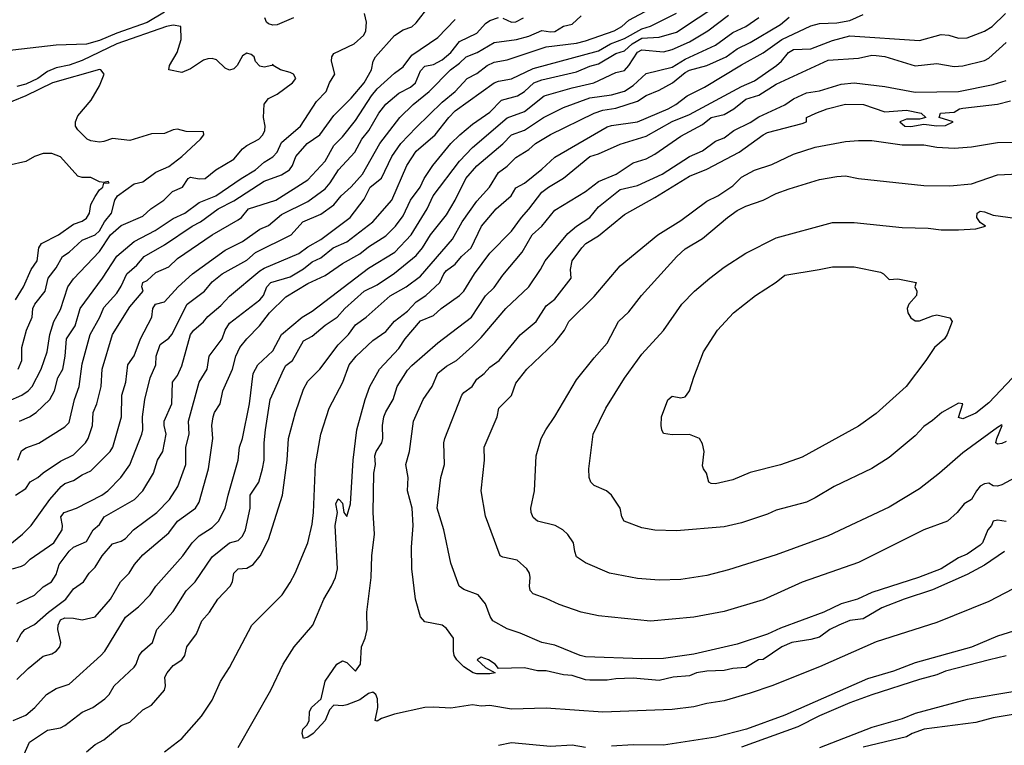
# Model space of a CAD drawing. Header units: metres. Extents: x -46681 to -43747, y -240911 to -237677.
# Tile 864 of 1056: x -44336 to -44223, y -239143 to -239060. Entities that reach past the tile are written whole.
import ezdxf

# ---------------------------------------------------------------- set-up
doc = ezdxf.new("R2010")
doc.units = ezdxf.units.M
doc.layers.add('CONTOUR_INDEX', color=1, linetype='Continuous')
doc.layers.add('CONTOUR_INTER', color=3, linetype='Continuous')

msp = doc.modelspace()

# ---------------------------------------------------------------- linework, layer by layer
at = {"layer": 'CONTOUR_INDEX'}
for points, elevation in [([(-44336.62, -239127.02), (-44334.6, -239126.06), (-44333.6, -239125.1), (-44332.61, -239124.52), (-44332.1, -239123.69), (-44331.73, -239122.52), (-44330.6, -239120.99), (-44330.1, -239120.52), (-44328.6, -239119.87), (-44327.82, -239118.52), (-44327.1, -239117.9), (-44326.57, -239117.02), (-44323.06, -239115.02), (-44322.08, -239114.02), (-44320.86, -239112.02), (-44320.4, -239110.52), (-44319.79, -239109.52), (-44319.4, -239107.52), (-44319.63, -239106.52), (-44319.62, -239106.02), (-44318.76, -239104.02), (-44318.67, -239101.52), (-44318.1, -239100.73), (-44317.6, -239099.63), (-44316.6, -239096.02), (-44316.21, -239095.52), (-44315.1, -239094.55), (-44314.6, -239093.93), (-44313.1, -239092.68), (-44312.1, -239091.61), (-44308.6, -239088.69), (-44308.1, -239088.36), (-44304.1, -239086.69), (-44303.1, -239085.92), (-44301.6, -239085.07), (-44298.2, -239082.52), (-44296.6, -239080.4), (-44295.88, -239079.02), (-44294.6, -239077.98), (-44293.41, -239075.52), (-44292.35, -239074.02), (-44290.6, -239072.15), (-44287.6, -239069.22), (-44286.1, -239068), (-44284.7, -239066.52), (-44283.6, -239065.94), (-44282.42, -239065.02), (-44281.6, -239064.63), (-44280.1, -239064.36), (-44275.6, -239062.86), (-44272.1, -239062.42), (-44271.1, -239062.18), (-44267.76, -239061.02), (-44266.9, -239060.52), (-44266.1, -239059.8), (-44261.81, -239057.52)], 115), ([(-44319.6, -239058.87), (-44321.6, -239060.07), (-44325.1, -239061.3), (-44327.1, -239062.14), (-44328.6, -239062.55), (-44332.1, -239062.67), (-44340.1, -239063.59)], 110), ([(-44336.32, -239106.02), (-44335.16, -239105.52), (-44334.38, -239105.02), (-44332.8, -239103.52), (-44332.26, -239102.52), (-44331.88, -239101.02), (-44331.33, -239100.02), (-44331.06, -239098.52), (-44330.88, -239096.52), (-44329.91, -239095.02), (-44329.33, -239093.02), (-44326.73, -239089.52), (-44325.1, -239086.97), (-44323.1, -239085.29), (-44320.69, -239084.02), (-44318.6, -239082.66), (-44317.27, -239082.02), (-44315.6, -239080.82), (-44313.69, -239080.02), (-44310.78, -239078.02), (-44309.1, -239077.05), (-44308.1, -239076.17), (-44307.1, -239075.54), (-44306.63, -239075.02), (-44306.1, -239073.9), (-44303.94, -239072.02), (-44302.1, -239069.17), (-44300.95, -239068.02), (-44300.58, -239067.02), (-44299.96, -239066.02), (-44300.37, -239064.52), (-44300.31, -239064.02), (-44300.1, -239063.61), (-44297.74, -239062.52), (-44296.63, -239061.52), (-44296.38, -239061.02), (-44296.31, -239060.02), (-44296.56, -239059.02)], 110), ([(-44328.6, -239144.13), (-44327.6, -239143.26), (-44326.6, -239142.75), (-44324.6, -239141.1), (-44323.6, -239140.72), (-44322.1, -239139.29), (-44321.1, -239138.76), (-44319.61, -239137.02), (-44319.5, -239136.52), (-44319.58, -239135.52), (-44319.31, -239135.02), (-44318.6, -239134.19), (-44317.59, -239133.52), (-44317.25, -239133.02), (-44317.01, -239132.02), (-44315.92, -239130.52), (-44315.3, -239129.02), (-44314.42, -239128.02), (-44313.45, -239126.52), (-44312.02, -239125.02), (-44311.77, -239124.52), (-44311.6, -239123.51), (-44311.1, -239123.04), (-44310.1, -239122.96), (-44309.39, -239122.52), (-44308.59, -239121.52), (-44307.6, -239119.66), (-44306, -239114.52), (-44305.48, -239110.52), (-44305.3, -239108.02), (-44304.52, -239105.02), (-44303.6, -239102.32), (-44303.1, -239101.38), (-44301.69, -239100.02), (-44299.6, -239097.22), (-44298.38, -239096.02), (-44297.6, -239094.89), (-44296.37, -239094.02), (-44293.6, -239091.56), (-44291.76, -239090.52), (-44290.1, -239089.3), (-44286.4, -239085.02), (-44285.31, -239083.02), (-44283.6, -239080.64), (-44282.15, -239079.02), (-44281.1, -239077.36), (-44280.1, -239076.61), (-44279.1, -239075.61), (-44277.6, -239074.71), (-44276.86, -239074.02), (-44275.1, -239072.98), (-44270.08, -239070.52), (-44269.1, -239070.17), (-44267.6, -239069.94), (-44265.1, -239069.12), (-44264.1, -239068.48), (-44262.6, -239067.85), (-44261.05, -239067.02), (-44259.6, -239065.81), (-44259.1, -239065.55), (-44257.1, -239065.01), (-44254.86, -239064.02), (-44253.6, -239063.08), (-44252.1, -239062.35), (-44248.6, -239060.27), (-44247.6, -239059.44)], 120), ([(-44304.74, -239059.52), (-44306.6, -239060.34), (-44307.1, -239060.36), (-44307.6, -239060.2), (-44307.86, -239060.02), (-44308.04, -239059.52)], 110), ([(-44222.6, -239117.59), (-44223.6, -239117.42), (-44224.08, -239117.52), (-44224.29, -239118.02), (-44224.73, -239118.52), (-44225.34, -239120.02), (-44225.6, -239120.29), (-44227.1, -239121.34), (-44228.1, -239121.76), (-44230.1, -239123.01), (-44232.72, -239124.02), (-44238.1, -239125.77), (-44239.72, -239126.52), (-44241.6, -239127.08), (-44243.6, -239128.01), (-44248.6, -239129.88), (-44250.1, -239130.57), (-44253.6, -239131.72), (-44258.6, -239132.87), (-44262.1, -239133.35), (-44264.6, -239133.42), (-44271.1, -239133.16), (-44271.69, -239133.02), (-44274.6, -239131.84), (-44276.1, -239131.52), (-44278.6, -239130.44), (-44280.1, -239129.93), (-44281.76, -239129.02), (-44282.06, -239128.52), (-44282.6, -239127.06), (-44283.46, -239126.02), (-44285.1, -239125.42), (-44285.64, -239125.02), (-44286.6, -239122.39), (-44287.41, -239118.52), (-44288.16, -239116.02), (-44287.77, -239112.52), (-44287.35, -239111.02), (-44287.4, -239108.52), (-44287.29, -239108.02), (-44285.32, -239103.02), (-44285.1, -239102.69), (-44284.16, -239102.02), (-44283.6, -239101.17), (-44282.75, -239100.52), (-44282.1, -239099.78), (-44281.02, -239099.02), (-44278.6, -239096.07), (-44276.77, -239094.52), (-44275.6, -239092.73), (-44274.6, -239091.95), (-44272.73, -239089.52), (-44272.81, -239088.52), (-44272.6, -239087.52), (-44271.49, -239086.02), (-44271.04, -239085.52), (-44269.6, -239084.65), (-44266.6, -239082.17), (-44263.1, -239080.24), (-44259.1, -239077.75), (-44257.1, -239076.97), (-44253.39, -239075.02), (-44250.6, -239073.01), (-44250.1, -239072.75), (-44246.1, -239071.71), (-44245.6, -239071.52), (-44245.61, -239071.02), (-44244.55, -239070.52), (-44243.22, -239070.02), (-44241.1, -239069.47), (-44239.06, -239069.52), (-44236.6, -239070.34), (-44234.1, -239070.15), (-44232.41, -239070.52), (-44231.84, -239071.02), (-44232.6, -239071.21), (-44234.1, -239071.18), (-44234.87, -239071.52), (-44234.27, -239072.02), (-44233.6, -239072.06), (-44232.1, -239071.78), (-44230.6, -239071.96), (-44229.6, -239071.92), (-44228.71, -239071.52), (-44230.33, -239071.02), (-44230.15, -239070.52), (-44228.6, -239070.38), (-44227.99, -239070.02), (-44227.6, -239069.93), (-44223.6, -239069.45), (-44222.1, -239069.1)], 125), ([(-44221.6, -239137.17), (-44227.1, -239138.1), (-44233.1, -239139.72), (-44234.6, -239140.31), (-44238.1, -239141.31), (-44244.1, -239143.65)], 120)]:
    msp.add_lwpolyline(points, dxfattribs=dict(at, elevation=elevation))
at = {"layer": 'CONTOUR_INTER'}
for points, elevation in [([(-44336.6, -239135.8), (-44335.33, -239134.52), (-44333.6, -239133.1), (-44332.6, -239132.83), (-44332.09, -239132.52), (-44331.67, -239132.02), (-44331.54, -239131.52), (-44331.9, -239130.02), (-44331.86, -239129.52), (-44331.6, -239128.92), (-44331.1, -239128.67), (-44330.1, -239128.7), (-44329.1, -239128.9), (-44327.6, -239128.57), (-44325.84, -239126.52), (-44324.66, -239124.52), (-44323.67, -239123.52), (-44323.06, -239122.52), (-44322.1, -239121.42), (-44319.1, -239118.88), (-44318.11, -239117.52), (-44316.02, -239116.02), (-44315.6, -239115.34), (-44314.54, -239111.52), (-44314.02, -239108.02), (-44314.15, -239106.52), (-44314, -239105.52), (-44313.82, -239105.02), (-44313.17, -239104.02), (-44312.87, -239102.52), (-44311.75, -239100.02), (-44311.39, -239098.52), (-44310.93, -239097.52), (-44310.13, -239096.52), (-44308.64, -239095.02), (-44307.49, -239093.52), (-44305.6, -239091.69), (-44303.1, -239090.13), (-44301.1, -239089.2), (-44299.1, -239087.84), (-44297.1, -239086.73), (-44296.1, -239085.92), (-44294.1, -239084.65), (-44292.96, -239083.52), (-44292.1, -239082.35), (-44291.24, -239080.52), (-44290.15, -239079.02), (-44289.68, -239078.02), (-44288.69, -239076.52), (-44286.59, -239074.02), (-44285.56, -239073.02), (-44284.1, -239071.79), (-44282.1, -239070.38), (-44280.76, -239069.02), (-44278.9, -239068.52), (-44278.1, -239068), (-44277.03, -239067.02), (-44276.1, -239066.66), (-44272.1, -239065.74), (-44270.6, -239065.09), (-44269.6, -239064.82), (-44267.6, -239063.63), (-44266.6, -239063.33), (-44265.71, -239062.52), (-44264.6, -239061.86), (-44262.6, -239061.73), (-44260.6, -239061.16), (-44255.6, -239057.87)], 117), ([(-44336.52, -239110.52), (-44336.1, -239109.43), (-44335.6, -239109.1), (-44334.1, -239108.55), (-44331.1, -239106.65), (-44330.6, -239106.15), (-44329.97, -239103.52), (-44329.42, -239102.02), (-44329.1, -239099.4), (-44328.16, -239096.02), (-44327.04, -239094.02), (-44326.6, -239092.9), (-44325.1, -239091.24), (-44324.6, -239090.46), (-44323.96, -239089.02), (-44322.8, -239088.02), (-44321.93, -239087.02), (-44319.6, -239085.69), (-44316.43, -239083.52), (-44315.47, -239083.02), (-44313.4, -239081.52), (-44311.6, -239080.6), (-44308.1, -239078.33), (-44306.1, -239077.62), (-44305.18, -239077.02), (-44304.85, -239076.52), (-44304.47, -239075.52), (-44303.14, -239074.02), (-44301.7, -239073.02), (-44300.1, -239070.79), (-44298.1, -239068.77), (-44296.6, -239067.02), (-44295.74, -239065.52), (-44295.57, -239064.52), (-44295.3, -239064.02), (-44293.1, -239061.55), (-44292.1, -239060.9), (-44291.1, -239060.55), (-44290.6, -239060.1), (-44289.1, -239058.18)], 111), ([(-44337.6, -239120.37), (-44335.96, -239119.02), (-44334.96, -239118.02), (-44332.83, -239115.02), (-44331.51, -239113.52), (-44331.1, -239113.2), (-44330.1, -239112.86), (-44329.1, -239112.18), (-44328.1, -239111.73), (-44325.88, -239109.52), (-44325.56, -239109.02), (-44324.54, -239105.52), (-44324.51, -239103.02), (-44324.04, -239101.52), (-44323.81, -239099.52), (-44323.1, -239098.47), (-44322.37, -239096.52), (-44321.06, -239094.02), (-44320.96, -239093.02), (-44320.64, -239092.52), (-44319.6, -239092.24), (-44318.04, -239090.52), (-44316.39, -239089.02), (-44312.6, -239086.28), (-44310.6, -239085.28), (-44308.6, -239083.87), (-44307.6, -239083.47), (-44306.1, -239082.17), (-44303.1, -239080.67), (-44301.1, -239079.21), (-44300.49, -239078.52), (-44299.54, -239077.02), (-44297.65, -239075.02), (-44296.85, -239073.52), (-44296.07, -239072.52), (-44294.89, -239070.52), (-44294.1, -239069.45), (-44292.6, -239068.21), (-44291.25, -239067.52), (-44290.68, -239067.02), (-44290.1, -239065.64), (-44289.6, -239065.1), (-44288.6, -239064.91), (-44287.6, -239064.37), (-44286.6, -239063.51), (-44285.6, -239062.24), (-44283.6, -239061.3), (-44282.6, -239060.18), (-44282.1, -239059.82), (-44281.1, -239059.48)], 113), ([(-44337.1, -239123.01), (-44336.1, -239122.74), (-44335.71, -239122.52), (-44335.1, -239121.93), (-44332.36, -239120.02), (-44331.4, -239118.52), (-44331.36, -239118.02), (-44331.56, -239117.02), (-44331.15, -239116.52), (-44329.76, -239116.02), (-44326.82, -239114.52), (-44326.13, -239114.02), (-44324.63, -239112.52), (-44323.6, -239111.06), (-44322.2, -239107.52), (-44322.08, -239107.02), (-44322.13, -239105.52), (-44321.86, -239103.52), (-44321.24, -239101.02), (-44320.59, -239099.52), (-44320.58, -239098.52), (-44320.1, -239097.16), (-44319.1, -239096.46), (-44318.75, -239096.02), (-44317, -239092.52), (-44314.98, -239091.02), (-44314.1, -239089.94), (-44312.95, -239089.02), (-44310.1, -239087.46), (-44309.1, -239086.57), (-44304.99, -239084.52), (-44303.65, -239083.02), (-44301.6, -239082.13), (-44300.1, -239081.07), (-44299.24, -239080.02), (-44298.1, -239079.01), (-44296.79, -239077.52), (-44294.78, -239074.02), (-44292.47, -239071.02), (-44290.95, -239069.52), (-44289.1, -239068.02), (-44286.64, -239065.52), (-44285.6, -239064.76), (-44284.83, -239064.02), (-44283.57, -239063.52), (-44281.6, -239062.37), (-44279.04, -239062.02), (-44277.6, -239061.62), (-44276.1, -239060.97), (-44275.1, -239061.14), (-44274.6, -239061.08), (-44273.6, -239060.47), (-44272.6, -239060.26), (-44271.6, -239059.27)], 114), ([(-44337.04, -239140.52), (-44335.6, -239139.89), (-44334.55, -239139.02), (-44333.2, -239137.52), (-44332.1, -239136.84), (-44330.6, -239136.32), (-44326.93, -239133.02), (-44326.49, -239132.52), (-44324.1, -239128.6), (-44322.6, -239127.39), (-44321.25, -239126.02), (-44320.6, -239125.02), (-44317.49, -239121.52), (-44316.4, -239120.02), (-44315.6, -239119.24), (-44314.1, -239118.27), (-44313.39, -239117.52), (-44312.61, -239116.02), (-44312.28, -239114.52), (-44311.1, -239110.52), (-44310.94, -239109.02), (-44310.61, -239108.02), (-44309.81, -239104.02), (-44309.4, -239100.52), (-44308.85, -239099.52), (-44307.1, -239097.91), (-44306.12, -239096.02), (-44303.73, -239094.02), (-44302.6, -239093.34), (-44296.1, -239088.39), (-44293.07, -239086.52), (-44291.16, -239084.52), (-44289.31, -239081.52), (-44288.64, -239080.02), (-44285.6, -239076.04), (-44284.1, -239074.47), (-44280.1, -239071.03), (-44278.1, -239070.33), (-44275.83, -239068.52), (-44272.6, -239067.57), (-44270.11, -239067.02), (-44267.6, -239065.81), (-44266.6, -239065.58), (-44266.1, -239065.03), (-44265.1, -239063.49), (-44264.6, -239063.22), (-44262.1, -239063.44), (-44261.1, -239063.18), (-44259.1, -239062.3), (-44256.98, -239061.02), (-44254.6, -239059.22)], 118), ([(-44336.6, -239131.43), (-44336.13, -239130.52), (-44335.71, -239130.02), (-44334.6, -239129.43), (-44332.97, -239128.02), (-44330.96, -239126.52), (-44330.1, -239125.33), (-44328.92, -239124.52), (-44328.29, -239123.52), (-44327.6, -239122.84), (-44326.78, -239121.52), (-44325.6, -239120.14), (-44324.6, -239119.85), (-44324.1, -239119.55), (-44323.16, -239118.52), (-44320.47, -239116.52), (-44319.04, -239115.02), (-44318.08, -239113.52), (-44317.16, -239111.02), (-44317.15, -239109.02), (-44316.77, -239107.52), (-44316.83, -239106.02), (-44315.61, -239101.52), (-44314.68, -239100.02), (-44314.46, -239098.52), (-44312.94, -239096.52), (-44312.6, -239095.52), (-44312.1, -239094.72), (-44308.63, -239092.02), (-44308.2, -239091.52), (-44307.79, -239090.52), (-44307.33, -239090.02), (-44305.1, -239089.36), (-44303.6, -239088.46), (-44302.6, -239087.63), (-44301.6, -239087.18), (-44300.18, -239086.02), (-44298.6, -239085.33), (-44295.6, -239083.04), (-44293.41, -239080.52), (-44291.66, -239076.52), (-44290.6, -239074.9), (-44288.42, -239073.02), (-44286.85, -239071.02), (-44286.1, -239070.25), (-44281.6, -239067.02), (-44281.1, -239066.8), (-44279.6, -239066.53), (-44277.1, -239065.35), (-44269.6, -239063.33), (-44268.19, -239062.52), (-44266.6, -239061.91), (-44264.6, -239060.79), (-44263.6, -239060.49), (-44260.6, -239058.97)], 116), ([(-44336.27, -239145.52), (-44335.14, -239143.02), (-44333.1, -239141.64), (-44331.6, -239141.35), (-44331.1, -239141.1), (-44329.1, -239139.55), (-44327.85, -239139.02), (-44326.46, -239138.02), (-44325.99, -239137.52), (-44325.39, -239136.52), (-44323.1, -239134.38), (-44322.85, -239134.02), (-44322.51, -239133.02), (-44322.14, -239132.52), (-44320.97, -239131.52), (-44320.5, -239130.02), (-44318.6, -239127.96), (-44317.1, -239125.55), (-44316.07, -239124.52), (-44314.1, -239121.66), (-44312.1, -239120.05), (-44311.1, -239119.77), (-44310.6, -239119.28), (-44310.25, -239118.52), (-44309.72, -239116.02), (-44309.71, -239114.52), (-44308.73, -239113.02), (-44308.3, -239111.52), (-44308.13, -239110.52), (-44308.13, -239108.52), (-44307.97, -239107.02), (-44307.43, -239103.52), (-44305.86, -239100.02), (-44305.6, -239099.6), (-44304.86, -239099.02), (-44303.6, -239096.74), (-44302.6, -239096.2), (-44301.1, -239094.96), (-44299.69, -239094.02), (-44298.8, -239093.02), (-44296.6, -239091.02), (-44295.1, -239090.28), (-44293.1, -239088.94), (-44290.6, -239086.92), (-44289.85, -239086.02), (-44288.96, -239084.52), (-44287.1, -239082.23), (-44286.1, -239080.52), (-44284.87, -239078.02), (-44283.6, -239076.56), (-44280.6, -239074.05), (-44279.6, -239072.99), (-44278.1, -239072.45), (-44275.93, -239071.02), (-44273.6, -239069.86), (-44270.6, -239068.74), (-44268.1, -239068.41), (-44266.6, -239067.97), (-44265.6, -239067.32), (-44264.1, -239065.94), (-44261.1, -239065.2), (-44259.6, -239064.27), (-44256.1, -239062.68), (-44254.1, -239061.19), (-44252.6, -239060.5), (-44251.1, -239059.47)], 119), ([(-44319.6, -239144.13), (-44317.6, -239142.6), (-44315.35, -239140.02), (-44314.1, -239138.15), (-44313.14, -239136.02), (-44312.1, -239134.41), (-44309.53, -239129.52), (-44306.04, -239126.02), (-44305.1, -239124.61), (-44304.55, -239123.52), (-44303.1, -239120.02), (-44302.6, -239117.89), (-44302.42, -239116.52), (-44302.19, -239111.02), (-44301.6, -239107.52), (-44300.63, -239104.52), (-44299.06, -239101.52), (-44298.31, -239099.52), (-44297.53, -239098.52), (-44295.6, -239096.71), (-44294.1, -239095.68), (-44293.1, -239094.48), (-44291.6, -239093.32), (-44290.6, -239092.26), (-44289.49, -239091.52), (-44287.86, -239090.02), (-44287.4, -239089.02), (-44287.1, -239088.66), (-44286.1, -239087.9), (-44285.38, -239087.02), (-44284.26, -239086.02), (-44283.06, -239083.52), (-44281.37, -239081.52), (-44279.66, -239080.02), (-44279.1, -239079.11), (-44278.1, -239078.56), (-44276.1, -239076.98), (-44274.6, -239075.56), (-44268.6, -239072.07), (-44268.1, -239071.91), (-44265.1, -239071.49), (-44261.54, -239070.02), (-44260.66, -239069.52), (-44259.36, -239068.52), (-44257.36, -239067.52), (-44253.1, -239064.92), (-44250.6, -239063.55), (-44248.44, -239062.02), (-44245.1, -239060.45), (-44244.1, -239060.18), (-44242.1, -239060.08), (-44240.6, -239059.82), (-44239.1, -239059.12)], 121), ([(-44311.1, -239143.63), (-44307.34, -239137.02), (-44305.92, -239134.02), (-44304.64, -239132.02), (-44302.5, -239129.52), (-44301.23, -239126.52), (-44300.34, -239125.02), (-44299.9, -239124.02), (-44299.67, -239123.02), (-44299.92, -239118.02), (-44299.65, -239116.52), (-44299.87, -239115.52), (-44299.6, -239114.95), (-44299.48, -239115.02), (-44299.1, -239115.45), (-44298.94, -239116.52), (-44298.6, -239116.99), (-44298.18, -239115.52), (-44297.85, -239110.52), (-44297.44, -239107.02), (-44296.49, -239103.52), (-44295.92, -239102.02), (-44294.82, -239100.02), (-44292.6, -239097.63), (-44291.85, -239096.52), (-44290.1, -239094.43), (-44288.6, -239093.81), (-44287.73, -239093.02), (-44285.6, -239091.54), (-44285.1, -239091.04), (-44283.88, -239089.02), (-44282.1, -239086.66), (-44279.6, -239084.11), (-44278.47, -239082.52), (-44277.6, -239081.57), (-44276.1, -239079.6), (-44275.36, -239079.02), (-44273.6, -239078), (-44270.6, -239075.5), (-44269.6, -239075.21), (-44267.1, -239074.07), (-44264.1, -239073.16), (-44261.1, -239071.46), (-44259.1, -239070.67), (-44253.1, -239067.42), (-44251.6, -239066.79), (-44249.07, -239065.02), (-44248.49, -239064.52), (-44247.7, -239063.52), (-44247.1, -239063.17), (-44245.1, -239063.09), (-44242.6, -239062.14), (-44240.6, -239061.6), (-44232.6, -239062.13), (-44230.1, -239061.45), (-44229.19, -239061.52), (-44228.1, -239061.86), (-44227.1, -239061.84), (-44225.1, -239061.05), (-44224.22, -239060.52), (-44222.67, -239059.02)], 122), ([(-44280.6, -239059.54), (-44279.6, -239060.03), (-44279.1, -239059.98), (-44278.24, -239059.52)], 113), ([(-44337.6, -239103.71), (-44336.03, -239103.02), (-44335.32, -239102.52), (-44334.86, -239102.02), (-44333.8, -239100.02), (-44333.14, -239098.02), (-44332.81, -239096.02), (-44332.35, -239094.52), (-44331.6, -239093.14), (-44330.76, -239090.52), (-44330.1, -239089.6), (-44327.1, -239086.47), (-44325.83, -239084.52), (-44324.6, -239083.46), (-44322.1, -239082.37), (-44321.16, -239081.52), (-44319.69, -239080.52), (-44318.68, -239079.52), (-44317.52, -239079.02), (-44316.88, -239078.02), (-44316.6, -239077.88), (-44315.6, -239078.07), (-44314.92, -239078.02), (-44313.7, -239077.02), (-44311.6, -239075.79), (-44310.6, -239074.62), (-44310.1, -239074.22), (-44308.72, -239073.52), (-44308.27, -239073.02), (-44308.04, -239072.52), (-44308.01, -239072.02), (-44308.2, -239071.02), (-44308.1, -239069.48), (-44307.6, -239068.81), (-44306.6, -239068.32), (-44304.85, -239067.02), (-44304.47, -239066.52), (-44304.75, -239066.02), (-44305.1, -239065.82), (-44306.25, -239065.52), (-44307.06, -239065.02), (-44307.1, -239064.86), (-44307.22, -239065.02), (-44308.1, -239065.2), (-44308.6, -239065.08), (-44309.1, -239064.55), (-44309.25, -239064.02), (-44309.6, -239063.74), (-44310.1, -239063.59), (-44310.6, -239063.9), (-44311.24, -239065.02), (-44311.6, -239065.38), (-44312.1, -239065.55), (-44312.6, -239065.33), (-44313.6, -239064.37), (-44314.1, -239064.22), (-44314.6, -239064.23), (-44315.1, -239064.4), (-44316.6, -239065.39), (-44317.6, -239065.82), (-44319.09, -239065.52), (-44319.02, -239065.02), (-44318.16, -239063.52), (-44317.69, -239062.02), (-44317.73, -239060.52), (-44318.6, -239060.38), (-44319.37, -239060.52), (-44325.1, -239062.5), (-44329.1, -239064.43), (-44330.6, -239064.97), (-44332.1, -239065.28), (-44333.1, -239065.71), (-44334.21, -239066.52), (-44335.6, -239067.15), (-44336.6, -239067.42)], 109), ([(-44336.76, -239114.52), (-44335.6, -239113.76), (-44335.1, -239113.01), (-44334.21, -239112.52), (-44333.6, -239111.97), (-44331.6, -239110.62), (-44330.1, -239109.88), (-44328.7, -239108.52), (-44328.38, -239108.02), (-44327.9, -239106.52), (-44327.81, -239105.02), (-44327.4, -239104.02), (-44326.89, -239102.02), (-44326.79, -239100.02), (-44325.61, -239096.02), (-44323.6, -239092.83), (-44322.06, -239091.02), (-44322.22, -239090.52), (-44322.11, -239090.02), (-44321.6, -239089.79), (-44320.6, -239088.88), (-44319.1, -239088.2), (-44318.1, -239087.24), (-44314.1, -239084.52), (-44311.1, -239082.82), (-44310.72, -239082.52), (-44309.93, -239081.52), (-44306.78, -239080.52), (-44303.1, -239078.19), (-44301.1, -239076.05), (-44300.1, -239074.22), (-44299.1, -239073.25), (-44297.6, -239071.35), (-44295.75, -239068.52), (-44295.1, -239067.72), (-44293.1, -239065.88), (-44292.1, -239065.15), (-44291.1, -239063.82), (-44288.1, -239061.77), (-44286.1, -239059.7)], 112), ([(-44218.1, -239123.4), (-44224.6, -239126.79), (-44230.6, -239129.23), (-44237.6, -239131.46), (-44244.1, -239134.31), (-44249.6, -239136.5), (-44252.1, -239137.37), (-44255.1, -239138.24), (-44257.1, -239138.54), (-44258.6, -239138.93), (-44261.1, -239139.26), (-44269.1, -239139.55), (-44275.6, -239139.09), (-44279.6, -239139.2), (-44282.1, -239138.78), (-44283.1, -239138.85), (-44284.1, -239138.72), (-44286.6, -239139.08), (-44288.6, -239138.96), (-44289.6, -239139.03), (-44293.1, -239139.79), (-44294.6, -239140.28), (-44295.1, -239140.58), (-44295.33, -239140.52), (-44295.02, -239139.02), (-44295.04, -239138.02), (-44295.23, -239137.52), (-44295.6, -239137.26), (-44296.1, -239137.4), (-44297.1, -239138.12), (-44298.6, -239138.69), (-44299.1, -239138.81), (-44300.1, -239138.74), (-44300.6, -239139.27), (-44301.1, -239140.52), (-44302.48, -239142.02), (-44303.1, -239142.45), (-44303.6, -239142.58), (-44303.72, -239142.02), (-44303.66, -239141.52), (-44303.15, -239141.02), (-44302.91, -239140.52), (-44302.9, -239139.52), (-44302.67, -239139.02), (-44301.56, -239138.02), (-44301.1, -239135.96), (-44299.74, -239134.02), (-44299.1, -239133.65), (-44298.6, -239133.84), (-44297.6, -239134.81), (-44297.03, -239134.02), (-44296.91, -239132.02), (-44296.48, -239131.02), (-44296.26, -239130.02), (-44296.28, -239128.02), (-44295.78, -239124.02), (-44295.7, -239121.52), (-44295.38, -239119.02), (-44295.55, -239116.52), (-44295.48, -239112.02), (-44295.28, -239111.02), (-44295.35, -239110.02), (-44295.22, -239109.52), (-44294.56, -239108.52), (-44294.45, -239108.02), (-44294.48, -239106.52), (-44294.31, -239105.52), (-44294.1, -239104.92), (-44293.26, -239103.52), (-44292.77, -239102.02), (-44291.6, -239100.14), (-44291.1, -239099.61), (-44288.1, -239096.98), (-44284.23, -239094.02), (-44282.6, -239091.57), (-44281.6, -239090.61), (-44280.6, -239089.19), (-44278.39, -239086.52), (-44277.21, -239084.52), (-44276.11, -239083.52), (-44274.6, -239081.67), (-44271.1, -239079.53), (-44269.6, -239078.38), (-44267.56, -239077.52), (-44265.6, -239076.25), (-44264.1, -239075.77), (-44263.1, -239075.22), (-44260.1, -239073.14), (-44257.6, -239071.83), (-44256.6, -239071), (-44255.1, -239070.65), (-44253.97, -239070.02), (-44252.6, -239068.9), (-44251.1, -239068.42), (-44249.1, -239067.17), (-44243.1, -239064.39), (-44239.6, -239064.15), (-44238.1, -239063.83), (-44237.6, -239063.85), (-44236.6, -239063.96), (-44233.1, -239065.06), (-44230.6, -239064.79), (-44228.6, -239065.14), (-44227.6, -239065.04), (-44225.1, -239064.44), (-44224.6, -239064.17), (-44222.6, -239062.37)], 123), ([(-44336.47, -239100.02), (-44336.06, -239099.02), (-44336.05, -239097.52), (-44335.5, -239095.52), (-44334.86, -239094.02), (-44334.76, -239093.02), (-44334.56, -239092.52), (-44333.36, -239091.02), (-44333.01, -239089.52), (-44332.1, -239088.32), (-44331.36, -239087.02), (-44330.6, -239086.53), (-44329.1, -239085.14), (-44327.6, -239084.54), (-44327.1, -239084.05), (-44326.5, -239083.02), (-44325.69, -239082.02), (-44325.34, -239080.52), (-44325, -239080.02), (-44323.1, -239078.66), (-44322.1, -239078.42), (-44320.6, -239077.32), (-44319.1, -239076.65), (-44317.6, -239075.51), (-44315.44, -239073.52), (-44315.05, -239073.02), (-44315.1, -239072.64), (-44317.1, -239072.62), (-44318.1, -239072.34), (-44318.6, -239072.42), (-44319.6, -239072.85), (-44321.1, -239072.87), (-44323.6, -239073.64), (-44325.6, -239073.44), (-44326.6, -239073.78), (-44327.1, -239073.83), (-44328.1, -239073.69), (-44328.52, -239073.52), (-44329.6, -239072.44), (-44329.86, -239072.02), (-44329.85, -239071.52), (-44329.6, -239070.8), (-44328.07, -239069.02), (-44327.1, -239067.37), (-44326.57, -239066.02), (-44326.95, -239065.52), (-44327.1, -239065.49), (-44332.51, -239067.02), (-44335.6, -239068.52), (-44338.6, -239069.72)], 108), ([(-44222.78, -239121.02), (-44225.1, -239122.59), (-44227.1, -239123.67), (-44231.1, -239125.44), (-44234.37, -239126.52), (-44236.92, -239127.52), (-44239.1, -239128.81), (-44240.6, -239128.99), (-44241.88, -239129.52), (-44242.94, -239130.02), (-44244.1, -239130.91), (-44245.1, -239131.19), (-44247.31, -239131.52), (-44248.47, -239132.02), (-44250.6, -239133.49), (-44251.13, -239133.52), (-44252.6, -239134.42), (-44254.11, -239134.52), (-44255.1, -239134.76), (-44257.1, -239134.82), (-44258.27, -239135.02), (-44259.1, -239135.37), (-44260.97, -239135.52), (-44262.6, -239135.89), (-44265.6, -239135.64), (-44267.6, -239135.71), (-44268.6, -239135.87), (-44270.6, -239135.87), (-44271.1, -239135.82), (-44272.6, -239135.32), (-44273.6, -239135.26), (-44275.6, -239134.77), (-44276.6, -239134.77), (-44278.1, -239134.45), (-44281.1, -239134.5), (-44281.51, -239134.02), (-44282.25, -239133.52), (-44283.1, -239133.2), (-44283.57, -239133.52), (-44282.6, -239134.42), (-44281.5, -239135.02), (-44282.1, -239135.13), (-44283.6, -239135.14), (-44284.01, -239135.02), (-44285.1, -239134.32), (-44285.9, -239133.52), (-44286.23, -239133.02), (-44286.31, -239132.52), (-44286.31, -239131.02), (-44287.1, -239129.89), (-44287.6, -239129.51), (-44289.6, -239129.13), (-44290.1, -239128.58), (-44290.69, -239126.52), (-44291.09, -239123.02), (-44291.13, -239120.52), (-44290.95, -239118.02), (-44291.06, -239116.02), (-44291.6, -239114.04), (-44291.51, -239112.52), (-44291.8, -239111.02), (-44291.37, -239109.52), (-44290.89, -239106.02), (-44289.8, -239103.52), (-44288.75, -239102.02), (-44288.1, -239100.46), (-44287.1, -239099.65), (-44285.95, -239099.02), (-44284.1, -239097.36), (-44283.1, -239096.36), (-44280.28, -239093.02), (-44277.62, -239090.52), (-44276.26, -239088.52), (-44275.73, -239087.52), (-44273.1, -239084.37), (-44272.1, -239083.53), (-44270.6, -239082.54), (-44269.6, -239081.29), (-44267.1, -239079.31), (-44265.1, -239078.84), (-44262.24, -239077.52), (-44259.1, -239075.51), (-44257.6, -239074.85), (-44256.1, -239073.73), (-44255.1, -239073.34), (-44253.99, -239072.52), (-44252.1, -239071.57), (-44251.1, -239070.92), (-44248.1, -239069.53), (-44247.1, -239068.84), (-44245.6, -239068.15), (-44244.1, -239067.92), (-44241.6, -239067.18), (-44240.1, -239067), (-44236.6, -239067.44), (-44233.1, -239068.07), (-44228.1, -239068.01), (-44224.1, -239067.22), (-44222.6, -239066.74)], 124), ([(-44221.1, -239112.27), (-44223.1, -239113.34), (-44223.6, -239113.49), (-44224.1, -239113.45), (-44224.6, -239113.16), (-44225.1, -239113.24), (-44225.6, -239113.51), (-44226.03, -239114.02), (-44226.6, -239115.04), (-44227.44, -239115.52), (-44228.23, -239116.52), (-44229.35, -239117.52), (-44232.1, -239118.54), (-44239.6, -239122.28), (-44246.1, -239124.57), (-44250.6, -239126.6), (-44255.1, -239127.96), (-44258.6, -239128.6), (-44263.6, -239129.07), (-44269.6, -239128.45), (-44271.6, -239128.01), (-44274.1, -239127.15), (-44275.6, -239126.43), (-44277.1, -239125.91), (-44277.45, -239125.52), (-44277.54, -239125.02), (-44277.45, -239124.02), (-44277.53, -239123.52), (-44277.83, -239123.02), (-44278.96, -239122.02), (-44280.6, -239121.69), (-44280.92, -239121.52), (-44282.6, -239116.95), (-44283.1, -239114.02), (-44282.71, -239110.52), (-44282.75, -239109.02), (-44281.26, -239105.52), (-44281.07, -239104.52), (-44279.6, -239103.05), (-44279.1, -239101.61), (-44277.83, -239100.02), (-44274.6, -239096.94), (-44273.49, -239095.52), (-44273.02, -239094.52), (-44270.1, -239091.62), (-44267.1, -239088.12), (-44262.73, -239084.52), (-44260.1, -239082.87), (-44257.1, -239080.66), (-44255.82, -239080.02), (-44254.1, -239078.9), (-44253.1, -239077.88), (-44251.6, -239077.07), (-44249.6, -239076.43), (-44247.1, -239075.24), (-44244.6, -239074.43), (-44241.1, -239073.79), (-44239.6, -239073.65), (-44238.1, -239073.67), (-44234.6, -239074.14), (-44232.1, -239074.14), (-44230.6, -239074.44), (-44228.6, -239074.54), (-44226.6, -239074.39), (-44223.6, -239073.88), (-44220.1, -239073.82)], 126), ([(-44336.79, -239092.02), (-44335.86, -239090.52), (-44334.95, -239088.52), (-44334.26, -239087.52), (-44334.08, -239086.02), (-44333.78, -239085.52), (-44331.83, -239084.52), (-44330.1, -239083.31), (-44329.1, -239082.97), (-44328.6, -239082.62), (-44328.26, -239082.02), (-44328.08, -239081.02), (-44327.6, -239080.1), (-44327.1, -239079.35), (-44326.69, -239079.02), (-44326.6, -239078.59), (-44325.97, -239078.52), (-44326.1, -239078.39), (-44326.6, -239078.51), (-44327.1, -239078.43), (-44328.1, -239077.91), (-44329.1, -239077.94), (-44329.6, -239077.77), (-44331.6, -239075.53), (-44332.6, -239075.14), (-44333.6, -239075.17), (-44334.59, -239075.52), (-44335.6, -239076.08), (-44337.6, -239076.54)], 107), ([(-44222.6, -239108.34), (-44223.1, -239108.58), (-44223.6, -239108.65), (-44223.8, -239108.52), (-44223.68, -239108.02), (-44223.05, -239106.52), (-44223.1, -239106.44), (-44223.6, -239106.73), (-44227.6, -239109.65), (-44230.29, -239112.02), (-44232.6, -239113.79), (-44236.1, -239115.93), (-44243.1, -239119.22), (-44249.1, -239121.4), (-44254.6, -239123.15), (-44257.1, -239123.78), (-44260.1, -239124.27), (-44262.6, -239124.34), (-44265.1, -239124.14), (-44268.33, -239123.52), (-44271.1, -239122.33), (-44272.1, -239121.63), (-44272.32, -239121.02), (-44272.46, -239120.02), (-44273.1, -239119.09), (-44273.69, -239118.52), (-44274.59, -239118.02), (-44276.6, -239117.54), (-44277.1, -239117.12), (-44277.35, -239116.52), (-44277.4, -239116.02), (-44276.94, -239114.02), (-44276.75, -239110.02), (-44276.18, -239108.02), (-44275.67, -239107.02), (-44274.6, -239105.48), (-44272.1, -239101.25), (-44270.1, -239098.71), (-44268.59, -239097.02), (-44267.26, -239094.52), (-44266.1, -239093.4), (-44264.61, -239091.52), (-44260.57, -239087.02), (-44259.6, -239086.15), (-44257.6, -239084.97), (-44254.73, -239082.52), (-44253.6, -239081.73), (-44252.6, -239081.21), (-44250.6, -239080.54), (-44249.1, -239079.75), (-44247.6, -239079.21), (-44244.1, -239078.17), (-44242.1, -239077.8), (-44241.1, -239077.73), (-44239.6, -239078.04), (-44232.1, -239078.84), (-44229.1, -239078.9), (-44226.6, -239078.65), (-44223.6, -239077.61), (-44219.6, -239077.44)], 127), ([(-44221.86, -239101.02), (-44224.6, -239103.88), (-44226.1, -239105.08), (-44227.6, -239105.72), (-44228.1, -239105.58), (-44227.61, -239104.02), (-44228.1, -239103.93), (-44230.01, -239105.02), (-44231.1, -239105.95), (-44232.1, -239106.61), (-44233.1, -239107.68), (-44236.1, -239110.19), (-44238.1, -239111.45), (-44242.44, -239113.52), (-44244.6, -239114.86), (-44245.6, -239115.33), (-44249.1, -239116.28), (-44250.1, -239116.72), (-44253.1, -239117.71), (-44255.1, -239118.19), (-44260.6, -239118.65), (-44263.1, -239118.56), (-44264.6, -239118.3), (-44266.63, -239117.52), (-44266.9, -239117.02), (-44267.1, -239116.02), (-44268.1, -239114.54), (-44268.67, -239114.02), (-44270.1, -239113.41), (-44270.45, -239113.02), (-44270.64, -239112.52), (-44270.71, -239111.52), (-44270.2, -239107.52), (-44268.74, -239104.52), (-44266.6, -239101.07), (-44264.6, -239098.29), (-44262.1, -239095.55), (-44259.99, -239092.52), (-44258.52, -239091.02), (-44256.77, -239089.52), (-44255.1, -239088.26), (-44252.6, -239086.64), (-44249.1, -239084.88), (-44242.6, -239083.1), (-44240.1, -239083.09), (-44234.6, -239083.68), (-44231.6, -239083.76), (-44230.1, -239083.97), (-44228.1, -239083.94), (-44226.1, -239083.82), (-44225, -239083.52), (-44225.6, -239083.11), (-44225.99, -239082.52), (-44225.96, -239082.02), (-44225.6, -239081.82), (-44225.1, -239081.87), (-44224.1, -239082.26), (-44219.6, -239082.89)], 128), ([(-44244.14, -239088.52), (-44242.6, -239088.23), (-44240.1, -239088.2), (-44237.1, -239088.84), (-44236.75, -239089.02), (-44236.1, -239089.68), (-44235.1, -239089.62), (-44232.96, -239090.02), (-44233.12, -239090.52), (-44232.91, -239091.02), (-44232.95, -239091.52), (-44233.82, -239092.52), (-44234.02, -239093.02), (-44233.95, -239093.52), (-44233.6, -239094.09), (-44233.1, -239094.46), (-44232.6, -239094.45), (-44231.1, -239093.86), (-44230.6, -239093.77), (-44229.1, -239094.11), (-44228.82, -239094.52), (-44229.4, -239096.02), (-44229.69, -239096.52), (-44230.87, -239097.52), (-44231.85, -239099.02), (-44234.12, -239102.02), (-44237.6, -239105.12), (-44239.6, -239106.6), (-44246.1, -239110.15), (-44248.6, -239111.06), (-44252.1, -239111.93), (-44254.1, -239112.76), (-44256.1, -239113.24), (-44256.6, -239113.19), (-44256.88, -239113.02), (-44257.13, -239112.02), (-44257.5, -239111.52), (-44257.6, -239111.17), (-44257.39, -239109.52), (-44257.6, -239108.61), (-44257.96, -239108.02), (-44259.1, -239107.53), (-44261.1, -239107.58), (-44262.1, -239107.42), (-44262.3, -239107.02), (-44262.37, -239106.52), (-44262.34, -239105.52), (-44261.6, -239103.53), (-44261.1, -239103.12), (-44260.1, -239103.33), (-44259.6, -239103.19), (-44259.43, -239103.02), (-44259.08, -239102.52), (-44258.6, -239100.92), (-44257.47, -239098.02), (-44255.85, -239095.52), (-44254.03, -239093.52), (-44251.48, -239091.52), (-44249.1, -239090), (-44248.1, -239089.17), (-44244.14, -239088.52)], 129), ([(-44221.15, -239130.02), (-44223.6, -239130.8), (-44226.6, -239132.04), (-44233.1, -239133.86), (-44235.6, -239134.84), (-44238.6, -239135.71), (-44248.1, -239139.88), (-44252.53, -239141.52), (-44256.1, -239142.43), (-44262.1, -239143.36), (-44265.6, -239143.33), (-44268.1, -239143.45)], 122), ([(-44222.6, -239133.04), (-44224.51, -239133.52), (-44229.6, -239134.84), (-44230.6, -239135.24), (-44232.6, -239135.77), (-44238.1, -239137.55), (-44240.6, -239138.49), (-44244.1, -239139.99), (-44246.6, -239141.23), (-44253.1, -239143.58)], 121), ([(-44218.1, -239139.22), (-44224.1, -239140.22), (-44226.1, -239140.74), (-44232.04, -239141.52), (-44233.43, -239142.02), (-44234.1, -239142.39), (-44239.1, -239143.57)], 119), ([(-44271.1, -239143.63), (-44272.6, -239143.36), (-44275.1, -239143.52), (-44279.6, -239143.07), (-44281.1, -239143.38)], 122)]:
    msp.add_lwpolyline(points, dxfattribs=dict(at, elevation=elevation))

doc.saveas('drawing.dxf')
